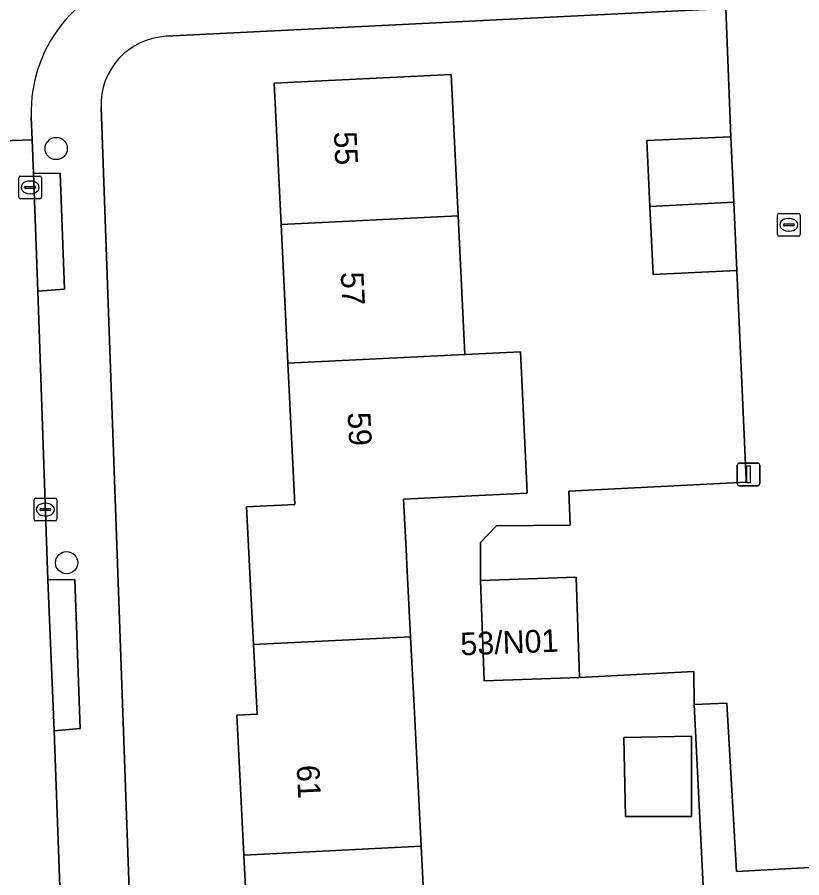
# Model space of a CAD drawing. Extents: x 161084 to 161928, y 385354 to 386522.
# Drawn here: x 161227.6 to 161262.13, y 386196.98 to 386234.86 of the extents above; entities that cross this region are included whole.
import ezdxf

# ---------------------------------------------------------------- set-up
doc = ezdxf.new("R2010")
doc.units = 0
for name, color, linetype in [('IMGEO_Boom', 7, 'Continuous'), ('IMGEO_Erf', 7, 'Continuous'), ('IMGEO_Kolk', 7, 'Continuous'), ('IMGEO_Lichtmast', 7, 'Continuous'), ('IMGEO_Pand', 7, 'Continuous'), ('IMGEO_Pand_nummerreeks', 7, 'Continuous'), ('IMGEO_Rijbaan_lokaal_open', 7, 'Continuous'), ('IMGEO_Voetpad_open', 7, 'Continuous')]:
    doc.layers.add(name, color=color, linetype=linetype)

msp = doc.modelspace()

# ---------------------------------------------------------------- linework, layer by layer
at = {"layer": 'IMGEO_Boom'}
for centre in [(161229.317, 386229.08), (161229.773, 386210.845)]:
    msp.add_circle(centre, 0.489, dxfattribs=at)
at = {"layer": 'IMGEO_Erf'}
for points in [[(161257.954, 386192.953), (161254.314, 386192.802), (161254.187, 386195.869), (161257.827, 386196.02), (161257.392, 386204.603), (161257.388, 386206.057), (161252.35, 386205.789), (161248.147, 386205.645), (161247.996, 386210.07), (161247.987, 386211.73), (161248.702, 386212.469), (161251.934, 386212.503), (161251.881, 386214.002), (161259.687, 386214.386), (161259.681, 386214.516), (161259.28, 386223.709), (161255.585, 386223.539), (161255.448, 386226.535), (161255.315, 386229.429), (161259.01, 386229.599), (161258.792, 386235.251), (161234.163, 386234.02)], [(161237.885, 386191.927), (161237.577, 386197.969), (161237.263, 386204.132), (161238.162, 386204.177), (161238.006, 386207.239), (161237.845, 386210.401), (161237.697, 386213.301), (161239.818, 386213.409), (161239.512, 386219.63), (161239.212, 386225.733), (161238.906, 386231.956), (161246.703, 386232.34), (161247.009, 386226.118), (161247.309, 386220.015), (161249.747, 386220.133), (161250.035, 386214.261), (161250.052, 386213.912), (161249.443, 386213.882), (161247.615, 386213.792), (161244.609, 386213.644), (161244.737, 386211.134), (161244.756, 386210.753), (161244.917, 386207.588), (161245.073, 386204.529), (161245.386, 386198.366), (161245.694, 386192.324)], [(161231.29, 386230.881), (161233.365, 386173.077)]]:
    msp.add_lwpolyline(points, dxfattribs=at)
msp.add_lwpolyline([(161254.299, 386203.156), (161257.282, 386203.217), (161257.282, 386199.677), (161254.369, 386199.677)], close=True, dxfattribs=at)
msp.add_arc((161234.312, 386230.999), 3.025, 92.8302, 182.2366, dxfattribs=at)
at = {"layer": 'IMGEO_Kolk'}
for p, q in [((161227.67, 386226.942), (161227.67, 386227.794)), ((161227.745, 386227.868), (161228.597, 386227.868)), ((161228.671, 386227.794), (161228.671, 386226.942)), ((161227.929, 386227.362), (161227.929, 386227.374)), ((161228.367, 386227.325), (161227.969, 386227.325)), ((161227.972, 386227.411), (161228.37, 386227.411)), ((161228.158, 386227.648), (161228.183, 386227.648)), ((161228.413, 386227.374), (161228.413, 386227.362)), ((161228.181, 386227.088), (161228.156, 386227.088)), ((161228.597, 386226.868), (161227.745, 386226.868)), ((161261.138, 386226.222), (161261.99, 386226.222)), ((161261.063, 386225.296), (161261.063, 386226.148)), ((161261.551, 386226.002), (161261.576, 386226.002)), ((161262.064, 386226.148), (161262.064, 386225.296)), ((161261.322, 386225.716), (161261.322, 386225.728)), ((161261.76, 386225.679), (161261.362, 386225.679)), ((161261.365, 386225.765), (161261.763, 386225.765)), ((161261.574, 386225.442), (161261.549, 386225.442)), ((161261.806, 386225.728), (161261.806, 386225.716)), ((161261.99, 386225.222), (161261.138, 386225.222)), ((161228.415, 386213.688), (161229.267, 386213.688)), ((161228.34, 386212.762), (161228.34, 386213.614)), ((161228.828, 386213.468), (161228.853, 386213.468)), ((161229.341, 386213.614), (161229.341, 386212.762)), ((161228.599, 386213.182), (161228.599, 386213.194)), ((161229.037, 386213.145), (161228.639, 386213.145)), ((161228.642, 386213.231), (161229.04, 386213.231)), ((161229.083, 386213.194), (161229.083, 386213.182)), ((161229.267, 386212.688), (161228.415, 386212.688)), ((161228.851, 386212.908), (161228.826, 386212.908))]:
    msp.add_line(p, q, dxfattribs=at)
for points in [[(161227.67, 386226.942), (161227.67, 386227.794)], [(161227.745, 386227.868), (161228.597, 386227.868)], [(161228.671, 386227.794), (161228.671, 386226.942)], [(161228.597, 386226.868), (161227.745, 386226.868)], [(161261.138, 386226.222), (161261.99, 386226.222)], [(161261.063, 386225.296), (161261.063, 386226.148)], [(161262.064, 386226.148), (161262.064, 386225.296)], [(161261.99, 386225.222), (161261.138, 386225.222)], [(161228.415, 386213.688), (161229.267, 386213.688)], [(161228.34, 386212.762), (161228.34, 386213.614)], [(161229.341, 386213.614), (161229.341, 386212.762)], [(161229.267, 386212.688), (161228.415, 386212.688)]]:
    msp.add_lwpolyline(points, dxfattribs=at)
for centre, radius, start, end in [((161227.747, 386227.792), 0.0765, 91.552, 178.448), ((161227.747, 386227.792), 0.0765, 91.552, 178.448), ((161228.595, 386227.792), 0.0765, 1.552, 88.448), ((161228.595, 386227.792), 0.0765, 1.552, 88.448), ((161227.969, 386227.371), 0.0403, 85.8775, 175.7526), ((161227.966, 386227.361), 0.0366, 178.938, 274.7102), ((161228.37, 386227.368), 0.043, 264.8664, 352.4533), ((161228.374, 386227.373), 0.0386, 1.7309, 96.639), ((161227.747, 386226.944), 0.0765, 181.552, 268.448), ((161227.747, 386226.944), 0.0765, 181.552, 268.448), ((161228.595, 386226.944), 0.0765, 271.552, 358.448), ((161228.595, 386226.944), 0.0765, 271.552, 358.448), ((161261.14, 386226.146), 0.0765, 91.552, 178.448), ((161261.14, 386226.146), 0.0765, 91.552, 178.448), ((161261.988, 386226.146), 0.0765, 1.552, 88.448), ((161261.988, 386226.146), 0.0765, 1.552, 88.448), ((161261.362, 386225.725), 0.0403, 85.8775, 175.7526), ((161261.359, 386225.715), 0.0366, 178.938, 274.7102), ((161261.763, 386225.722), 0.043, 264.8664, 352.4533), ((161261.767, 386225.727), 0.0386, 1.7309, 96.639), ((161261.14, 386225.298), 0.0765, 181.552, 268.448), ((161261.14, 386225.298), 0.0765, 181.552, 268.448), ((161261.988, 386225.298), 0.0765, 271.552, 358.448), ((161261.988, 386225.298), 0.0765, 271.552, 358.448), ((161228.417, 386213.612), 0.0765, 91.552, 178.448), ((161228.417, 386213.612), 0.0765, 91.552, 178.448), ((161229.265, 386213.612), 0.0765, 1.552, 88.448), ((161229.265, 386213.612), 0.0765, 1.552, 88.448), ((161228.639, 386213.191), 0.0403, 85.8775, 175.7526), ((161228.636, 386213.181), 0.0366, 178.938, 274.7102), ((161229.04, 386213.188), 0.043, 264.8664, 352.4533), ((161229.044, 386213.193), 0.0386, 1.7309, 96.639), ((161228.417, 386212.764), 0.0765, 181.552, 268.448), ((161228.417, 386212.764), 0.0765, 181.552, 268.448), ((161229.265, 386212.764), 0.0765, 271.552, 358.448), ((161229.265, 386212.764), 0.0765, 271.552, 358.448)]:
    msp.add_arc(centre, radius, start, end, dxfattribs=at)
for centre, major_axis, ratio, start_param, end_param in [((161228.157, 386227.368), (-0.387, 0.002), 0.722429, 4.712389, 7.853982), ((161228.182, 386227.368), (-0.39, 0.002), 0.717154, 1.570796, 4.712389), ((161261.55, 386225.722), (-0.387, 0.002), 0.722429, 4.712389, 7.853982), ((161261.575, 386225.722), (-0.39, 0.002), 0.717154, 1.570796, 4.712389), ((161228.827, 386213.188), (-0.387, 0.002), 0.722429, 4.712389, 7.853982), ((161228.852, 386213.188), (-0.39, 0.002), 0.717154, 1.570796, 4.712389)]:
    msp.add_ellipse(centre, major_axis=major_axis, ratio=ratio, start_param=start_param, end_param=end_param, dxfattribs=at)
at = {"layer": 'IMGEO_Lichtmast'}
for p, q in [((161259.392, 386215.236), (161260.182, 386215.236)), ((161260.182, 386215.236), (161259.392, 386215.236)), ((161259.292, 386214.336), (161259.292, 386215.136)), ((161259.292, 386215.136), (161259.292, 386214.336)), ((161260.282, 386215.136), (161260.282, 386214.336)), ((161260.282, 386214.336), (161260.282, 386215.136)), ((161260.182, 386214.236), (161259.392, 386214.236)), ((161259.392, 386214.236), (161260.182, 386214.236))]:
    msp.add_line(p, q, dxfattribs=at)
msp.add_lwpolyline([(161259.712, 386215.111), (161259.862, 386215.111), (161259.862, 386214.361), (161259.712, 386214.361), (161259.712, 386215.111)], dxfattribs=at)
for centre, start, end in [((161259.392, 386215.136), 90, 180), ((161259.392, 386215.136), 90, 180), ((161260.182, 386215.136), 0, 90), ((161260.182, 386215.136), 360, 90), ((161259.392, 386214.336), 180, 270), ((161259.392, 386214.336), 180, 270), ((161260.182, 386214.336), 270, 0), ((161260.182, 386214.336), 270, 0)]:
    msp.add_arc(centre, 0.1, start, end, dxfattribs=at)
at = {"layer": 'IMGEO_Pand'}
for points in [[(161247.009, 386226.118), (161246.703, 386232.34), (161238.906, 386231.956), (161239.212, 386225.733)], [(161259.142, 386226.717), (161259.01, 386229.599), (161255.315, 386229.429), (161255.448, 386226.535)], [(161255.448, 386226.535), (161255.585, 386223.539), (161259.28, 386223.709), (161259.142, 386226.717)], [(161239.212, 386225.733), (161239.512, 386219.63), (161247.309, 386220.015), (161247.009, 386226.118)], [(161244.609, 386213.644), (161247.615, 386213.792), (161249.443, 386213.882), (161250.052, 386213.912), (161250.035, 386214.261), (161249.747, 386220.133), (161247.309, 386220.015), (161239.512, 386219.63), (161239.818, 386213.409), (161237.697, 386213.301), (161237.845, 386210.401), (161238.006, 386207.239), (161244.917, 386207.588), (161244.756, 386210.753), (161244.737, 386211.134)], [(161248.147, 386205.645), (161252.35, 386205.789), (161252.199, 386210.214), (161247.996, 386210.07)], [(161244.917, 386207.588), (161238.006, 386207.239), (161238.162, 386204.177), (161237.263, 386204.132), (161237.577, 386197.969), (161245.386, 386198.366), (161245.073, 386204.529)], [(161254.299, 386203.156), (161254.369, 386199.677), (161257.282, 386199.677), (161257.282, 386203.217)], [(161245.694, 386192.324), (161245.386, 386198.366), (161237.577, 386197.969), (161237.885, 386191.927)]]:
    msp.add_lwpolyline(points, close=True, dxfattribs=at)
at = {"layer": 'IMGEO_Rijbaan_lokaal_open'}
for points in [[(161226.066, 386245.526), (161226.043, 386246.607), (161220.943, 386246.296), (161222.195, 386229.259), (161228.265, 386229.458), (161228.219, 386230.462)], [(161258.792, 386235.251), (161259.01, 386229.599), (161259.142, 386226.717), (161259.28, 386223.709), (161259.681, 386214.516), (161259.687, 386214.386), (161251.881, 386214.002), (161251.934, 386212.503), (161248.702, 386212.469), (161247.987, 386211.73), (161247.996, 386210.07), (161252.199, 386210.214), (161252.35, 386205.789), (161257.388, 386206.057), (161257.392, 386204.603), (161258.84, 386204.656), (161259.259, 386197.253), (161268.401, 386197.756)], [(161229.221, 386203.44), (161228.949, 386210.088), (161228.504, 386222.805), (161228.311, 386227.988), (161228.265, 386229.458), (161222.195, 386229.259), (161222.68, 386216.472), (161222.872, 386211.321), (161223.295, 386199.939), (161223.463, 386194.78), (161223.851, 386184.266), (161224.043, 386179.152), (161224.255, 386173.413)], [(161230.323, 386173.222), (161229.221, 386203.44)]]:
    msp.add_lwpolyline(points, dxfattribs=at)
msp.add_arc((161234.396, 386230.693), 6.181, 96.2222, 182.143, dxfattribs=at)
at = {"layer": 'IMGEO_Voetpad_open'}
for points in [[(161234.163, 386234.02), (161258.792, 386235.251), (161258.711, 386237.061), (161256.284, 386236.952), (161256.249, 386238.043), (161234.927, 386236.945), (161233.726, 386236.838)], [(161233.365, 386173.077), (161231.29, 386230.881)], [(161228.219, 386230.462), (161228.265, 386229.458), (161228.311, 386227.988), (161229.485, 386228.001), (161229.682, 386222.896), (161228.504, 386222.805), (161228.949, 386210.088), (161230.136, 386210.114), (161230.378, 386203.551), (161229.221, 386203.44), (161230.323, 386173.222)]]:
    msp.add_lwpolyline(points, dxfattribs=at)
for points in [[(161228.311, 386227.988), (161228.504, 386222.805), (161229.682, 386222.896), (161229.485, 386228.001)], [(161228.949, 386210.088), (161229.221, 386203.44), (161230.378, 386203.551), (161230.136, 386210.114)], [(161260.016, 386184.5), (161259.689, 386189.442), (161259.307, 386196.375), (161265.682, 386196.698), (161268.456, 386196.861), (161268.401, 386197.756), (161259.259, 386197.253), (161258.84, 386204.656), (161257.392, 386204.603), (161257.827, 386196.02), (161257.954, 386192.953), (161258.072, 386190.075), (161258.203, 386186.903), (161258.324, 386183.98), (161258.847, 386172.813), (161258.955, 386168.902), (161260.598, 386168.856), (161260.49, 386172.906), (161260.286, 386177.902), (161260.171, 386180.703)]]:
    msp.add_lwpolyline(points, close=True, dxfattribs=at)
for centre, radius, start, end in [((161234.396, 386230.693), 6.181, 96.2222, 182.143), ((161234.312, 386230.999), 3.025, 92.8302, 182.2366)]:
    msp.add_arc(centre, radius, start, end, dxfattribs=at)

# ---------------------------------------------------------------- texts
at = {"layer": 'IMGEO_Pand_nummerreeks'}
for s, rotation, p in [('55', 272.8151, (161241.535, 386229.814)), ('57', 272.8151, (161241.839, 386223.632)), ('59', 272.8151, (161242.143, 386217.45)), ('53/N01', 2.224, (161247.128, 386206.764)), ('61', 272.9153, (161239.899, 386201.921))]:
    msp.add_text(s, height=1, rotation=rotation, dxfattribs=at).set_placement(p)

doc.saveas('drawing.dxf')
